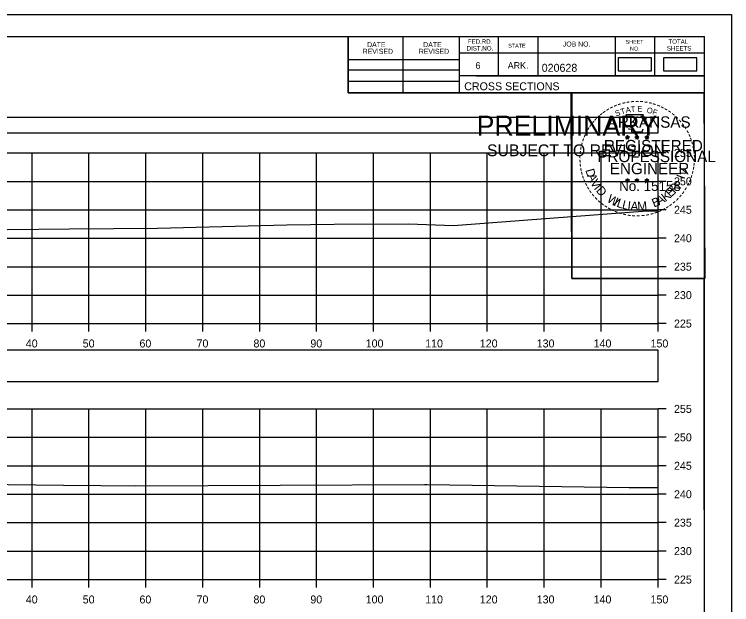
# Model space of a CAD drawing. Extents: x 1369627 to 1374022, y 380035 to 398173.
# Drawn here: x 1370216.1 to 1370342.2, y 381424.5 to 381528.2 of the extents above; entities that cross this region are included whole.
import ezdxf

# ---------------------------------------------------------------- set-up
doc = ezdxf.new("R2010")
doc.units = 0
for name, color, linetype in [('Default', 7, 'Continuous'), ('R_Axis', 7, 'Continuous'), ('R_Axis Annot', 7, 'Continuous'), ('R_Border', 7, 'Continuous'), ('R_Border PE', 7, 'Continuous'), ('R_Border Prem', 7, 'Continuous'), ('R_Exist Surface', 7, 'Continuous'), ('R_Grid', 7, 'Continuous'), ('R_No Plot', 7, 'Continuous')]:
    doc.layers.add(name, color=color, linetype=linetype)

msp = doc.modelspace()

# ---------------------------------------------------------------- linework, layer by layer
at = {"layer": 'Default'}
for points in [[(1370322.23, 381518.31), (1370328.06, 381518.31), (1370328.06, 381520.62), (1370322.23, 381520.62)], [(1370330.19, 381518.31), (1370336.03, 381518.31), (1370336.03, 381520.62), (1370330.19, 381520.62)], [(1370029.24, 381507.42), (1370329.24, 381507.42), (1370329.24, 381510.13), (1370029.24, 381510.13)], [(1370029.24, 381463.67), (1370329.24, 381463.67), (1370329.24, 381469.19), (1370029.24, 381469.19)]]:
    msp.add_lwpolyline(points, close=True, dxfattribs=at)
at = {"layer": 'R_Axis'}
for p, q in [((1370329.24, 381473.88), (1370329.24, 381503.88)), ((1370330.64, 381503.88), (1370329.24, 381503.88)), ((1370330.64, 381498.88), (1370329.24, 381498.88)), ((1370330.64, 381493.88), (1370329.24, 381493.88)), ((1370330.64, 381488.88), (1370329.24, 381488.88)), ((1370330.64, 381483.88), (1370329.24, 381483.88)), ((1370330.64, 381478.88), (1370329.24, 381478.88)), ((1370029.24, 381473.88), (1370329.24, 381473.88)), ((1370219.24, 381472.48), (1370219.24, 381473.88)), ((1370229.24, 381472.48), (1370229.24, 381473.88)), ((1370239.24, 381472.48), (1370239.24, 381473.88)), ((1370249.24, 381472.48), (1370249.24, 381473.88)), ((1370259.24, 381472.48), (1370259.24, 381473.88)), ((1370269.24, 381472.48), (1370269.24, 381473.88)), ((1370279.24, 381472.48), (1370279.24, 381473.88)), ((1370289.24, 381472.48), (1370289.24, 381473.88)), ((1370299.24, 381472.48), (1370299.24, 381473.88)), ((1370309.24, 381472.48), (1370309.24, 381473.88)), ((1370319.24, 381472.48), (1370319.24, 381473.88)), ((1370329.24, 381472.48), (1370329.24, 381473.88)), ((1370330.64, 381473.88), (1370329.24, 381473.88)), ((1370329.24, 381428.88), (1370329.24, 381458.88)), ((1370330.64, 381458.88), (1370329.24, 381458.88)), ((1370330.64, 381453.88), (1370329.24, 381453.88)), ((1370330.64, 381448.88), (1370329.24, 381448.88)), ((1370330.64, 381443.88), (1370329.24, 381443.88)), ((1370330.64, 381438.88), (1370329.24, 381438.88)), ((1370330.64, 381433.88), (1370329.24, 381433.88)), ((1370029.24, 381428.88), (1370329.24, 381428.88)), ((1370219.24, 381427.48), (1370219.24, 381428.88)), ((1370229.24, 381427.48), (1370229.24, 381428.88)), ((1370239.24, 381427.48), (1370239.24, 381428.88)), ((1370249.24, 381427.48), (1370249.24, 381428.88)), ((1370259.24, 381427.48), (1370259.24, 381428.88)), ((1370269.24, 381427.48), (1370269.24, 381428.88)), ((1370279.24, 381427.48), (1370279.24, 381428.88)), ((1370289.24, 381427.48), (1370289.24, 381428.88)), ((1370299.24, 381427.48), (1370299.24, 381428.88)), ((1370309.24, 381427.48), (1370309.24, 381428.88)), ((1370319.24, 381427.48), (1370319.24, 381428.88)), ((1370329.24, 381427.48), (1370329.24, 381428.88)), ((1370330.64, 381428.88), (1370329.24, 381428.88))]:
    msp.add_line(p, q, dxfattribs=at)
at = {"layer": 'R_Border'}
for p, q in [((1370021.24, 381524.34), (1370337.42, 381524.34)), ((1370274.78, 381514.46), (1370274.78, 381524.34)), ((1370284.46, 381514.46), (1370284.46, 381524.34)), ((1370294.32, 381524.34), (1370294.32, 381514.46)), ((1370301.16, 381524.34), (1370301.16, 381517.4)), ((1370308.1, 381524.34), (1370308.1, 381517.4)), ((1370321.68, 381524.34), (1370321.68, 381517.4)), ((1370328.62, 381524.34), (1370328.62, 381517.4)), ((1370337.42, 381318.88), (1370337.42, 381524.34)), ((1370337.42, 381521.4), (1370294.32, 381521.4)), ((1370337.42, 381521.42), (1370337.42, 381521.42)), ((1370274.78, 381520.32), (1370294.32, 381520.32)), ((1370274.78, 381518.46), (1370294.32, 381518.46)), ((1370274.78, 381516.52), (1370294.32, 381516.52)), ((1370337.42, 381517.4), (1370294.32, 381517.4)), ((1370297.28, 381517.4), (1370337.42, 381517.4)), ((1370337.42, 381514.46), (1370274.78, 381514.46))]:
    msp.add_line(p, q, dxfattribs=at)
at = {"layer": 'R_Border PE'}
for p, q in [((1370323.5, 381506.72), (1370323.85, 381506.61)), ((1370323.5, 381506.72), (1370323.76, 381506.67)), ((1370323.5, 381506.72), (1370323.74, 381506.6)), ((1370323.64, 381506.31), (1370323.85, 381506.61)), ((1370323.64, 381506.31), (1370323.76, 381506.56)), ((1370323.64, 381506.31), (1370323.85, 381506.53)), ((1370323.85, 381506.97), (1370323.81, 381506.72)), ((1370323.85, 381506.61), (1370323.85, 381506.97)), ((1370323.85, 381506.97), (1370323.9, 381506.72)), ((1370324.2, 381506.72), (1370323.85, 381506.61)), ((1370324.07, 381506.31), (1370323.85, 381506.61)), ((1370324.07, 381506.31), (1370323.85, 381506.53)), ((1370324.2, 381506.72), (1370323.91, 381506.67)), ((1370324.07, 381506.31), (1370323.93, 381506.6)), ((1370324.2, 381506.72), (1370324, 381506.62)), ((1370325.17, 381506.72), (1370325.52, 381506.61)), ((1370325.17, 381506.72), (1370325.43, 381506.67)), ((1370325.17, 381506.72), (1370325.41, 381506.6)), ((1370325.31, 381506.31), (1370325.52, 381506.61)), ((1370325.31, 381506.31), (1370325.43, 381506.56)), ((1370325.31, 381506.31), (1370325.52, 381506.53)), ((1370325.52, 381506.97), (1370325.48, 381506.72)), ((1370325.52, 381506.61), (1370325.52, 381506.97)), ((1370325.52, 381506.97), (1370325.57, 381506.72)), ((1370325.87, 381506.72), (1370325.52, 381506.61)), ((1370325.74, 381506.31), (1370325.52, 381506.61)), ((1370325.74, 381506.31), (1370325.52, 381506.53)), ((1370325.87, 381506.72), (1370325.58, 381506.67)), ((1370325.74, 381506.31), (1370325.6, 381506.6)), ((1370325.87, 381506.72), (1370325.67, 381506.62)), ((1370326.94, 381506.71), (1370327.29, 381506.6)), ((1370326.94, 381506.71), (1370327.19, 381506.66)), ((1370326.94, 381506.71), (1370327.18, 381506.59)), ((1370327.07, 381506.3), (1370327.29, 381506.6)), ((1370327.07, 381506.3), (1370327.2, 381506.54)), ((1370327.07, 381506.3), (1370327.29, 381506.52)), ((1370327.29, 381506.96), (1370327.25, 381506.71)), ((1370327.29, 381506.6), (1370327.29, 381506.96)), ((1370327.29, 381506.96), (1370327.34, 381506.71)), ((1370327.63, 381506.71), (1370327.29, 381506.6)), ((1370327.5, 381506.3), (1370327.29, 381506.6)), ((1370327.5, 381506.3), (1370327.29, 381506.51)), ((1370327.63, 381506.71), (1370327.35, 381506.66)), ((1370327.5, 381506.3), (1370327.36, 381506.59)), ((1370327.63, 381506.71), (1370327.43, 381506.61)), ((1370323.5, 381499.15), (1370323.85, 381499.04)), ((1370323.5, 381499.15), (1370323.75, 381499.1)), ((1370323.5, 381499.15), (1370323.74, 381499.02)), ((1370323.63, 381498.74), (1370323.85, 381499.04)), ((1370323.63, 381498.74), (1370323.76, 381498.98)), ((1370323.63, 381498.74), (1370323.85, 381498.96)), ((1370323.85, 381499.4), (1370323.81, 381499.15)), ((1370323.85, 381499.04), (1370323.85, 381499.4)), ((1370323.85, 381499.4), (1370323.9, 381499.15)), ((1370324.2, 381499.15), (1370323.85, 381499.04)), ((1370324.06, 381498.74), (1370323.85, 381499.04)), ((1370324.06, 381498.74), (1370323.85, 381498.95)), ((1370324.2, 381499.15), (1370323.91, 381499.1)), ((1370324.06, 381498.74), (1370323.93, 381499.03)), ((1370324.2, 381499.15), (1370323.99, 381499.04)), ((1370325.17, 381499.15), (1370325.52, 381499.04)), ((1370325.17, 381499.15), (1370325.42, 381499.1)), ((1370325.17, 381499.15), (1370325.41, 381499.02)), ((1370325.3, 381498.74), (1370325.52, 381499.04)), ((1370325.3, 381498.74), (1370325.43, 381498.98)), ((1370325.3, 381498.74), (1370325.52, 381498.96)), ((1370325.52, 381499.4), (1370325.48, 381499.15)), ((1370325.52, 381499.04), (1370325.52, 381499.4)), ((1370325.52, 381499.4), (1370325.57, 381499.15)), ((1370325.87, 381499.15), (1370325.52, 381499.04)), ((1370325.73, 381498.74), (1370325.52, 381499.04)), ((1370325.73, 381498.74), (1370325.52, 381498.95)), ((1370325.87, 381499.15), (1370325.58, 381499.1)), ((1370325.73, 381498.74), (1370325.59, 381499.03)), ((1370325.87, 381499.15), (1370325.66, 381499.04)), ((1370326.94, 381499.14), (1370327.29, 381499.03)), ((1370326.94, 381499.14), (1370327.19, 381499.09)), ((1370326.94, 381499.14), (1370327.17, 381499.01)), ((1370327.07, 381498.73), (1370327.29, 381499.03)), ((1370327.07, 381498.73), (1370327.2, 381498.97)), ((1370327.07, 381498.73), (1370327.28, 381498.95)), ((1370327.29, 381499.39), (1370327.24, 381499.14)), ((1370327.5, 381498.73), (1370327.28, 381498.94)), ((1370327.29, 381499.03), (1370327.29, 381499.39)), ((1370327.29, 381499.39), (1370327.33, 381499.14)), ((1370327.63, 381499.14), (1370327.29, 381499.03)), ((1370327.5, 381498.73), (1370327.29, 381499.03)), ((1370327.63, 381499.14), (1370327.35, 381499.09)), ((1370327.5, 381498.73), (1370327.36, 381499.02)), ((1370327.63, 381499.14), (1370327.43, 381499.03))]:
    msp.add_line(p, q, dxfattribs=at)
for points in [[(1370323.55, 381510.6), (1370323.81, 381509.77)], [(1370327.06, 381509.68), (1370327.2, 381509.96), (1370326.51, 381509.94), (1370326.66, 381510.6), (1370323.55, 381510.6)], [(1370324.04, 381508.17), (1370324.04, 381508.09), (1370324.6, 381508.07), (1370324.55, 381507.6), (1370326.42, 381507.6), (1370326.62, 381508.13)], [(1370323.85, 381506.97), (1370324.07, 381506.31), (1370323.5, 381506.72), (1370324.2, 381506.72), (1370323.64, 381506.31), (1370323.85, 381506.97)], [(1370325.52, 381506.97), (1370325.74, 381506.31), (1370325.17, 381506.72), (1370325.87, 381506.72), (1370325.31, 381506.31), (1370325.52, 381506.97)], [(1370327.29, 381506.96), (1370327.5, 381506.3), (1370326.94, 381506.71), (1370327.63, 381506.71), (1370327.07, 381506.3), (1370327.29, 381506.96)], [(1370323.85, 381499.4), (1370324.06, 381498.74), (1370323.5, 381499.15), (1370324.2, 381499.15), (1370323.63, 381498.74), (1370323.85, 381499.4)], [(1370325.52, 381499.4), (1370325.73, 381498.74), (1370325.17, 381499.15), (1370325.87, 381499.15), (1370325.3, 381498.74), (1370325.52, 381499.4)], [(1370327.29, 381499.39), (1370327.5, 381498.73), (1370326.94, 381499.14), (1370327.63, 381499.14), (1370327.07, 381498.73), (1370327.29, 381499.39)]]:
    msp.add_lwpolyline(points, dxfattribs=at)
for centre, radius in [((1370323.85, 381506.61), 0.172), ((1370323.85, 381506.61), 0.145), ((1370323.85, 381506.61), 0.116), ((1370323.85, 381506.61), 0.0991), ((1370323.85, 381506.61), 0.0747), ((1370323.85, 381506.61), 0.0495), ((1370323.85, 381506.61), 0.0296), ((1370325.52, 381506.61), 0.172), ((1370325.52, 381506.61), 0.145), ((1370325.52, 381506.61), 0.116), ((1370325.52, 381506.61), 0.0991), ((1370325.52, 381506.61), 0.0747), ((1370325.52, 381506.61), 0.0495), ((1370325.52, 381506.61), 0.0296), ((1370327.29, 381506.6), 0.172), ((1370327.29, 381506.6), 0.145), ((1370327.29, 381506.6), 0.116), ((1370327.29, 381506.6), 0.0991), ((1370327.29, 381506.6), 0.0747), ((1370327.29, 381506.6), 0.0495), ((1370327.29, 381506.6), 0.0296), ((1370323.85, 381499.04), 0.172), ((1370323.85, 381499.04), 0.145), ((1370323.85, 381499.04), 0.116), ((1370323.85, 381499.04), 0.0991), ((1370323.85, 381499.04), 0.0747), ((1370323.85, 381499.04), 0.0495), ((1370323.85, 381499.04), 0.0296), ((1370325.52, 381499.04), 0.172), ((1370325.52, 381499.04), 0.145), ((1370325.52, 381499.04), 0.116), ((1370325.52, 381499.04), 0.0991), ((1370325.52, 381499.04), 0.0747), ((1370325.52, 381499.04), 0.0495), ((1370325.52, 381499.04), 0.0296), ((1370327.28, 381499.03), 0.172), ((1370327.28, 381499.03), 0.145), ((1370327.28, 381499.03), 0.116), ((1370327.28, 381499.03), 0.0991), ((1370327.28, 381499.03), 0.0747), ((1370327.28, 381499.03), 0.0495), ((1370327.28, 381499.03), 0.0296)]:
    msp.add_circle(centre, radius, dxfattribs=at)
at = {"layer": 'R_Exist Surface'}
for points in [[(1370203.98, 381490.29), (1370225.8, 381490.54), (1370241.31, 381490.66), (1370264.03, 381491.25), (1370272.32, 381491.36), (1370285.41, 381491.42), (1370293.29, 381491.13), (1370310.22, 381492.41), (1370327.25, 381493.71), (1370329.24, 381493.71)], [(1370200.43, 381445.75), (1370224.75, 381445.47), (1370231.31, 381445.43), (1370237.46, 381445.35), (1370288.23, 381445.58), (1370288.4, 381445.58), (1370288.65, 381445.58), (1370324.18, 381445.08), (1370329.24, 381445.05)]]:
    msp.add_lwpolyline(points, dxfattribs=at)
at = {"layer": 'R_Grid'}
for p, q in [((1370029.24, 381503.88), (1370329.24, 381503.88)), ((1370219.24, 381473.88), (1370219.24, 381503.88)), ((1370229.24, 381473.88), (1370229.24, 381503.88)), ((1370239.24, 381473.88), (1370239.24, 381503.88)), ((1370249.24, 381473.88), (1370249.24, 381503.88)), ((1370259.24, 381473.88), (1370259.24, 381503.88)), ((1370269.24, 381473.88), (1370269.24, 381503.88)), ((1370279.24, 381473.88), (1370279.24, 381503.88)), ((1370289.24, 381473.88), (1370289.24, 381503.88)), ((1370299.24, 381473.88), (1370299.24, 381503.88)), ((1370309.24, 381473.88), (1370309.24, 381503.88)), ((1370319.24, 381473.88), (1370319.24, 381503.88)), ((1370329.24, 381473.88), (1370329.24, 381503.88)), ((1370029.24, 381498.88), (1370329.24, 381498.88)), ((1370029.24, 381493.88), (1370329.24, 381493.88)), ((1370029.24, 381488.88), (1370329.24, 381488.88)), ((1370029.24, 381483.88), (1370329.24, 381483.88)), ((1370029.24, 381478.88), (1370329.24, 381478.88)), ((1370029.24, 381473.88), (1370329.24, 381473.88)), ((1370029.24, 381458.88), (1370329.24, 381458.88)), ((1370219.24, 381428.88), (1370219.24, 381458.88)), ((1370229.24, 381428.88), (1370229.24, 381458.88)), ((1370239.24, 381428.88), (1370239.24, 381458.88)), ((1370249.24, 381428.88), (1370249.24, 381458.88)), ((1370259.24, 381428.88), (1370259.24, 381458.88)), ((1370269.24, 381428.88), (1370269.24, 381458.88)), ((1370279.24, 381428.88), (1370279.24, 381458.88)), ((1370289.24, 381428.88), (1370289.24, 381458.88)), ((1370299.24, 381428.88), (1370299.24, 381458.88)), ((1370309.24, 381428.88), (1370309.24, 381458.88)), ((1370319.24, 381428.88), (1370319.24, 381458.88)), ((1370329.24, 381428.88), (1370329.24, 381458.88)), ((1370029.24, 381453.88), (1370329.24, 381453.88)), ((1370029.24, 381448.88), (1370329.24, 381448.88)), ((1370029.24, 381443.88), (1370329.24, 381443.88)), ((1370029.24, 381438.88), (1370329.24, 381438.88)), ((1370029.24, 381433.88), (1370329.24, 381433.88)), ((1370029.24, 381428.88), (1370329.24, 381428.88))]:
    msp.add_line(p, q, dxfattribs=at)
at = {"layer": 'R_No Plot'}
for p, q in [((1370008.84, 381528.24), (1370342.17, 381528.24)), ((1370313.45, 381492.01), (1370313.45, 381492.01))]:
    msp.add_line(p, q, dxfattribs=at)
for points in [[(1370008.83, 381528.24), (1370342.17, 381528.24), (1370342.17, 381314.9), (1370008.83, 381314.9)], [(1370255.16, 381524.34), (1370274.78, 381524.34), (1370274.78, 381514.46), (1370290.89, 381514.46), (1370314.09, 381514.46), (1370314.09, 381481.79), (1370337.3, 381481.79), (1370337.42, 381318.88), (1370021.24, 381318.88), (1370021.24, 381524.34)], [(1370313.95, 381514.46), (1370337.3, 381514.46), (1370337.44, 381481.79), (1370314.09, 381481.79)]]:
    msp.add_lwpolyline(points, close=True, dxfattribs=at)

# ---------------------------------------------------------------- texts
at = {"layer": 'R_Axis Annot'}
for s, p in [('255', (1370332.04, 381503.18)), ('250', (1370332.04, 381498.18)), ('245', (1370332.04, 381493.18)), ('240', (1370332.04, 381488.18)), ('235', (1370332.04, 381483.18)), ('230', (1370332.04, 381478.18)), ('225', (1370332.04, 381473.18)), ('40', (1370218.15, 381469.68)), ('50', (1370228.15, 381469.68)), ('60', (1370238.12, 381469.68)), ('70', (1370248.15, 381469.68)), ('80', (1370258.15, 381469.68)), ('90', (1370268.15, 381469.68)), ('100', (1370277.87, 381469.68)), ('110', (1370288.32, 381469.68)), ('120', (1370297.92, 381469.68)), ('130', (1370307.92, 381469.68)), ('140', (1370317.92, 381469.68)), ('150', (1370327.92, 381469.68)), ('255', (1370332.04, 381458.18)), ('250', (1370332.04, 381453.18)), ('245', (1370332.04, 381448.18)), ('240', (1370332.04, 381443.18)), ('235', (1370332.04, 381438.18)), ('230', (1370332.04, 381433.18)), ('225', (1370332.04, 381428.18)), ('40', (1370218.15, 381424.68)), ('50', (1370228.15, 381424.68)), ('60', (1370238.12, 381424.68)), ('70', (1370248.15, 381424.68)), ('80', (1370258.15, 381424.68)), ('90', (1370268.15, 381424.68)), ('100', (1370277.87, 381424.68)), ('110', (1370288.32, 381424.68)), ('120', (1370297.92, 381424.68)), ('130', (1370307.92, 381424.68)), ('140', (1370317.92, 381424.68)), ('150', (1370327.92, 381424.68))]:
    msp.add_text(s, height=1.4, dxfattribs=at).set_placement(p)
at = {"layer": 'R_Border'}
for s, height, p in [('DATE', 0.879, (1370278.12, 381522.48)), ('DATE', 0.879, (1370287.98, 381522.48)), ('DIST.NO.', 0.782, (1370295.6, 381521.88)), ('FED.RD.', 0.782, (1370295.8, 381523.06)), ('STATE', 0.684, (1370302.92, 381522.38)), ('JOB NO.', 0.879, (1370312.5, 381522.58)), ('SHEET', 0.684, (1370323.54, 381523.06)), ('SHEETS', 0.782, (1370330.78, 381521.88)), ('TOTAL', 0.782, (1370331.06, 381523.06)), ('REVISED', 0.879, (1370277.34, 381521.3)), ('REVISED', 0.879, (1370287.2, 381521.3)), ('NO.', 0.684, (1370324.32, 381521.88)), ('6', 1.17, (1370297.16, 381518.66)), ('ARK.', 1.172, (1370302.82, 381518.66)), ('020628', 1.4, (1370308.8, 381518.14)), ('CROSS SECTIONS', 1.4, (1370295.18, 381514.89))]:
    msp.add_text(s, height=height, rotation=360, dxfattribs=at).set_placement(p)
at = {"layer": 'R_Border PE'}
for s, height, rotation, p in [('-', 1.6, 19.1761, (1370322.29, 381511.72)), ('-', 1.6, 13.6301, (1370323.04, 381511.97)), ('-', 1.6, 10.2193, (1370323.72, 381512.13)), ('-', 1.6, 5.8968, (1370324.45, 381512.24)), ('-', 1.6, 0.1862, (1370325.22, 381512.31)), ('-', 1.6, 357.743, (1370325.95, 381512.3)), ('-', 1.6, 352.1617, (1370326.69, 381512.24)), ('-', 1.6, 347.2049, (1370327.41, 381512.13)), ('-', 1.6, 342.3362, (1370328.04, 381511.97)), ('-', 1.6, 36.2317, (1370319.85, 381510.37)), ('-', 1.6, 34.0636, (1370320.43, 381510.77)), ('-', 1.6, 28.7918, (1370321.03, 381511.14)), ('-', 1.6, 24.3072, (1370321.66, 381511.46)), ('S', 1, 21.594, (1370321.9, 381510.28)), ('T', 1, 16.4036, (1370322.81, 381510.61)), ('A', 1, 11.2132, (1370323.64, 381510.86)), ('T', 1, 6.0228, (1370324.49, 381511.02)), ('E', 1, 0.8323, (1370325.59, 381511.13)), ('O', 1, 350.4515, (1370327.2, 381510.92)), ('F', 1, 340.0707, (1370328.15, 381510.7)), ('-', 1.6, 337.8551, (1370328.78, 381511.75)), ('-', 1.6, 334.1211, (1370329.41, 381511.48)), ('-', 1.6, 329.6409, (1370329.99, 381511.19)), ('-', 1.6, 325.8627, (1370330.63, 381510.83)), ('-', 1.6, 48.423, (1370318.49, 381509.1)), ('-', 1.6, 42.9622, (1370318.94, 381509.58)), ('-', 1.6, 38.9507, (1370319.38, 381510)), ('ARKANSAS', 2, 360, (1370320.4, 381508.31)), ('-', 1.6, 320.5297, (1370331.24, 381510.41)), ('-', 1.6, 315.5786, (1370331.84, 381509.92)), ('-', 1.6, 54.2325, (1370317.68, 381508.05)), ('-', 1.6, 50.6142, (1370318.09, 381508.61)), ('-', 1.6, 309.8797, (1370332.41, 381509.37)), ('-', 1.6, 306.6522, (1370332.93, 381508.77)), ('-', 1.6, 62.8713, (1370317.04, 381506.91)), ('-', 1.6, 58.0706, (1370317.35, 381507.52)), ('-', 1.4, 303.6753, (1370333.42, 381508.2)), ('-', 1.6, 299.6684, (1370333.74, 381507.59)), ('-', 1.6, 72.3945, (1370316.56, 381505.67)), ('-', 1.6, 67.7743, (1370316.78, 381506.3)), ('-', 1.6, 294.6628, (1370334.06, 381506.98)), ('-', 1.6, 290.5728, (1370334.32, 381506.4)), ('-', 1.6, 75.461, (1370316.37, 381504.95)), ('REGISTERED', 2, 360, (1370319.72, 381504.16)), ('-', 1.6, 285.1233, (1370334.55, 381505.82)), ('-', 1.6, 280.5493, (1370334.75, 381505.08)), ('-', 1.6, 85.1863, (1370316.16, 381503.55)), ('-', 1.6, 81.2013, (1370316.23, 381504.24)), ('PROFESSIONAL', 2, 360, (1370318.57, 381502.26)), ('-', 1.6, 276.5962, (1370334.92, 381504.31)), ('-', 1.6, 94.1959, (1370316.17, 381502.12)), ('-', 1.6, 89.0622, (1370316.13, 381502.85)), ('-', 1.6, 274.3301, (1370334.98, 381503.59)), ('-', 1.6, 269.9407, (1370335.01, 381502.96)), ('-', 1.6, 98.9479, (1370316.24, 381501.45)), ('-', 1.6, 101.7149, (1370316.37, 381500.72)), ('ENGINEER', 2, 360, (1370320.76, 381500.13)), ('V', 1.54, 72.6573, (1370334.06, 381499.7)), ('-', 1.6, 260.9953, (1370334.92, 381501.64)), ('-', 1.6, 263.5172, (1370334.99, 381502.29)), ('-', 1.6, 105.4578, (1370316.54, 381500.13)), ('D', 1.54, 286.2848, (1370316.46, 381500.86)), ('I', 1.54, 69.0301, (1370333.83, 381499.16)), ('-', 1.6, 252.8681, (1370334.63, 381500.24)), ('-', 1.6, 255.7626, (1370334.81, 381500.96)), ('-', 1.6, 109.0874, (1370316.75, 381499.5)), ('-', 1.6, 114.0643, (1370317.01, 381498.9)), ('A', 1.54, 292.7835, (1370316.76, 381499.86)), ('V', 1.54, 300.7936, (1370317.27, 381498.68)), ('No. 15158', 1.757, 360, (1370322.4, 381497.18)), ('-', 1.6, 247.8887, (1370334.41, 381499.57)), ('-', 1.6, 115.7289, (1370317.31, 381498.28)), ('-', 1.6, 120.4471, (1370317.67, 381497.7)), ('I', 1.54, 308.3502, (1370317.9, 381497.64)), ('D', 1.54, 311.9774, (1370318.25, 381497.18)), ('E', 1.54, 44.0175, (1370331.45, 381495.96)), ('R', 1.54, 50.3651, (1370332.18, 381496.67)), (',', 1.54, 57.4684, (1370332.91, 381497.55)), ('-', 1.6, 239.0712, (1370333.75, 381498.19)), ('-', 1.6, 244.6197, (1370334.14, 381498.94)), ('-', 1.6, 125.8934, (1370318.07, 381497.13)), ('-', 1.6, 130.7181, (1370318.53, 381496.58)), ('W', 1.54, 328.0731, (1370320.13, 381495.41)), ('A', 1.54, 28.9042, (1370329.42, 381494.64)), ('K', 1.54, 36.9143, (1370330.54, 381495.27)), ('-', 1.6, 231.2538, (1370332.92, 381496.97)), ('-', 1.6, 233.8452, (1370333.35, 381497.53)), ('-', 1.6, 134.2238, (1370319.05, 381496.04)), ('-', 1.6, 138.9338, (1370319.57, 381495.57)), ('-', 1.6, 144.6463, (1370320.13, 381495.17)), ('I', 1.54, 336.6877, (1370321.32, 381494.7)), ('L', 1.54, 340.3149, (1370321.85, 381494.46)), ('L', 1.54, 346.6625, (1370322.81, 381494.11)), ('I', 1.54, 353.0101, (1370323.8, 381493.88)), ('A', 1.54, 356.6373, (1370324.37, 381493.79)), ('M', 1.54, 4.6473, (1370325.66, 381493.73)), ('B', 1.54, 22.8589, (1370328.53, 381494.26)), ('-', 1.6, 215.7363, (1370331.37, 381495.42)), ('-', 1.6, 221.0851, (1370331.92, 381495.9)), ('-', 1.6, 225.7653, (1370332.44, 381496.4)), ('-', 1.6, 148.0898, (1370320.69, 381494.8)), ('-', 1.6, 151.5704, (1370321.27, 381494.47)), ('-', 1.6, 154.6002, (1370321.79, 381494.22)), ('-', 1.6, 158.5612, (1370322.42, 381493.97)), ('AAMU', 0.00002, 360, (1370325.45, 381493.73)), ('-', 1.6, 204.2516, (1370329.65, 381494.37)), ('-', 1.6, 207.3568, (1370330.28, 381494.69)), ('-', 1.6, 212.2491, (1370330.83, 381495.04)), ('-', 1.6, 162.7983, (1370323.1, 381493.76)), ('-', 1.6, 167.5555, (1370323.82, 381493.59)), ('-', 1.6, 173.1155, (1370324.59, 381493.48)), ('-', 1.6, 176.5183, (1370325.34, 381493.43)), ('-', 1.6, 181.5918, (1370326.08, 381493.45)), ('-', 1.6, 185.8167, (1370326.89, 381493.53)), ('-', 1.6, 191.2858, (1370327.63, 381493.66)), ('-', 1.6, 195.4743, (1370328.36, 381493.86)), ('-', 1.6, 199.4643, (1370329.02, 381494.09))]:
    msp.add_text(s, height=height, rotation=rotation, dxfattribs=at).set_placement(p)
at = {"layer": 'R_Border Prem'}
for s, height, p in [('PRELIMINARY', 3.5, (1370297.37, 381506.93)), ('DWB', 0.01, (1370298.12, 381508.78)), ('SUBJECT TO REVISION', 2.0751, (1370299.18, 381503.3))]:
    msp.add_text(s, height=height, rotation=360, dxfattribs=at).set_placement(p)

doc.saveas('drawing.dxf')
